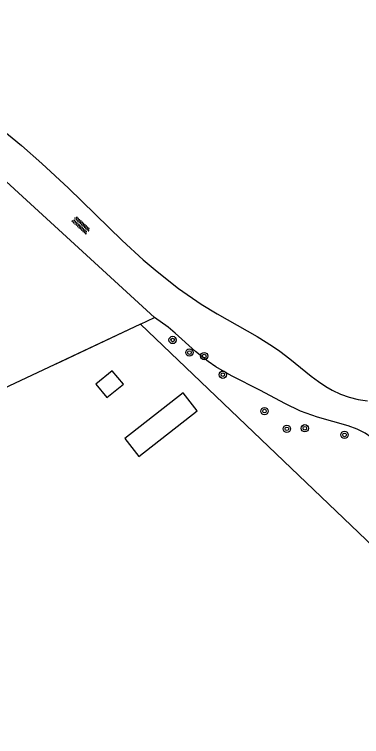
# Model space of a CAD drawing. Extents: x 124000 to 129000, y 395500 to 397503.
# Drawn here: x 127713.9 to 127752, y 396762.3 to 396841.5 of the extents above; entities that cross this region are included whole.
import ezdxf

# ---------------------------------------------------------------- set-up
doc = ezdxf.new("R2010")
doc.units = 0
for name, color, linetype in [('gg-afsc-draadraster', 7, 'Continuous'), ('gg-afsc-lijn draadraster', 7, 'Continuous'), ('gg-bbg-bijgebouw', 7, 'Continuous'), ('gg-bbg-overig bouwwerk', 7, 'Continuous'), ('gg-knt-onverhard', 7, 'Continuous'), ('gt-grn-groengrens', 7, 'Continuous'), ('gt-grn-vlakafsluiter', 7, 'Continuous'), ('gt-symb-boom', 7, 'Continuous'), ('gt-symb-overige verharding', 7, 'Continuous')]:
    doc.layers.add(name, color=color, linetype=linetype)

# ---------------------------------------------------------------- blocks, each defined once
blk = doc.blocks.new('gt0-BOOM')
at = {"layer": 'gt-symb-boom'}
for radius in [0.4, 0.2]:
    blk.add_circle((0, 0), radius, dxfattribs=at)
blk = doc.blocks.new('gt0-OVH')
at = {"layer": 'gt-symb-overige verharding'}
for points in [[(-0.972, 0.298), (-0.967, 0.308), (-0.965, 0.319), (-0.966, 0.33), (-0.971, 0.34), (-0.978, 0.348), (-0.988, 0.353), (-0.999, 0.355), (-1.01, 0.354), (-1.02, 0.349), (-1.028, 0.342), (-1.033, 0.332), (-1.035, 0.321), (-1.034, 0.31), (-1.029, 0.3), (-1.022, 0.292), (-1.012, 0.287), (-1.001, 0.285), (-0.99, 0.286), (-0.98, 0.291)], [(-0.872, 0.106), (-0.867, 0.116), (-0.865, 0.126), (-0.866, 0.137), (-0.871, 0.147), (-0.878, 0.156), (-0.888, 0.161), (-0.899, 0.163), (-0.91, 0.162), (-0.92, 0.157), (-0.928, 0.15), (-0.933, 0.14), (-0.935, 0.129), (-0.934, 0.118), (-0.929, 0.108), (-0.922, 0.1), (-0.912, 0.095), (-0.901, 0.092), (-0.89, 0.094), (-0.88, 0.098)], [(-0.772, 0.298), (-0.767, 0.308), (-0.765, 0.319), (-0.766, 0.33), (-0.771, 0.34), (-0.778, 0.348), (-0.788, 0.353), (-0.799, 0.355), (-0.81, 0.354), (-0.82, 0.349), (-0.828, 0.342), (-0.833, 0.332), (-0.835, 0.321), (-0.834, 0.31), (-0.829, 0.3), (-0.822, 0.292), (-0.812, 0.287), (-0.801, 0.285), (-0.79, 0.286), (-0.78, 0.291)], [(-0.672, 0.106), (-0.667, 0.116), (-0.665, 0.126), (-0.666, 0.137), (-0.671, 0.147), (-0.678, 0.156), (-0.688, 0.161), (-0.699, 0.163), (-0.71, 0.162), (-0.72, 0.157), (-0.728, 0.15), (-0.733, 0.14), (-0.735, 0.129), (-0.734, 0.118), (-0.729, 0.108), (-0.722, 0.1), (-0.712, 0.095), (-0.701, 0.092), (-0.69, 0.094), (-0.68, 0.098)], [(-0.572, 0.298), (-0.567, 0.308), (-0.565, 0.319), (-0.566, 0.33), (-0.571, 0.34), (-0.578, 0.348), (-0.588, 0.353), (-0.599, 0.355), (-0.61, 0.354), (-0.62, 0.349), (-0.628, 0.342), (-0.633, 0.332), (-0.635, 0.321), (-0.634, 0.31), (-0.629, 0.3), (-0.622, 0.292), (-0.612, 0.287), (-0.601, 0.285), (-0.59, 0.286), (-0.58, 0.291)], [(-0.472, 0.106), (-0.467, 0.116), (-0.465, 0.126), (-0.466, 0.137), (-0.471, 0.147), (-0.478, 0.156), (-0.488, 0.161), (-0.499, 0.163), (-0.51, 0.162), (-0.52, 0.157), (-0.528, 0.15), (-0.533, 0.14), (-0.535, 0.129), (-0.534, 0.118), (-0.529, 0.108), (-0.522, 0.1), (-0.512, 0.095), (-0.501, 0.092), (-0.49, 0.094), (-0.48, 0.098)], [(-0.372, 0.298), (-0.367, 0.308), (-0.365, 0.319), (-0.366, 0.33), (-0.371, 0.34), (-0.378, 0.348), (-0.388, 0.353), (-0.399, 0.355), (-0.41, 0.354), (-0.42, 0.349), (-0.428, 0.342), (-0.433, 0.332), (-0.435, 0.321), (-0.434, 0.31), (-0.429, 0.3), (-0.422, 0.292), (-0.412, 0.287), (-0.401, 0.285), (-0.39, 0.286), (-0.38, 0.291)], [(-0.272, 0.106), (-0.267, 0.116), (-0.265, 0.126), (-0.266, 0.137), (-0.271, 0.147), (-0.278, 0.156), (-0.288, 0.161), (-0.299, 0.163), (-0.31, 0.162), (-0.32, 0.157), (-0.328, 0.15), (-0.333, 0.14), (-0.335, 0.129), (-0.334, 0.118), (-0.329, 0.108), (-0.322, 0.1), (-0.312, 0.095), (-0.301, 0.092), (-0.29, 0.094), (-0.28, 0.098)], [(-0.172, 0.298), (-0.167, 0.308), (-0.165, 0.319), (-0.166, 0.33), (-0.171, 0.34), (-0.178, 0.348), (-0.188, 0.353), (-0.199, 0.355), (-0.21, 0.354), (-0.22, 0.349), (-0.228, 0.342), (-0.233, 0.332), (-0.235, 0.321), (-0.234, 0.31), (-0.229, 0.3), (-0.222, 0.292), (-0.212, 0.287), (-0.201, 0.285), (-0.19, 0.286), (-0.18, 0.291)], [(-0.072, 0.106), (-0.067, 0.116), (-0.065, 0.126), (-0.066, 0.137), (-0.071, 0.147), (-0.078, 0.156), (-0.088, 0.161), (-0.099, 0.163), (-0.11, 0.162), (-0.12, 0.157), (-0.128, 0.15), (-0.133, 0.14), (-0.135, 0.129), (-0.134, 0.118), (-0.129, 0.108), (-0.122, 0.1), (-0.112, 0.095), (-0.101, 0.092), (-0.09, 0.094), (-0.08, 0.098)], [(0.028, 0.298), (0.033, 0.308), (0.035, 0.319), (0.034, 0.33), (0.029, 0.34), (0.022, 0.348), (0.012, 0.353), (0.001, 0.355), (-0.01, 0.354), (-0.02, 0.349), (-0.028, 0.342), (-0.033, 0.332), (-0.035, 0.321), (-0.034, 0.31), (-0.029, 0.3), (-0.022, 0.292), (-0.012, 0.287), (-0.001, 0.285), (0.01, 0.286), (0.02, 0.291)], [(0.128, 0.106), (0.133, 0.116), (0.135, 0.126), (0.134, 0.137), (0.129, 0.147), (0.122, 0.156), (0.112, 0.161), (0.101, 0.163), (0.09, 0.162), (0.08, 0.157), (0.072, 0.15), (0.067, 0.14), (0.065, 0.129), (0.066, 0.118), (0.071, 0.108), (0.078, 0.1), (0.088, 0.095), (0.099, 0.092), (0.11, 0.094), (0.12, 0.098)], [(0.228, 0.298), (0.233, 0.308), (0.235, 0.319), (0.234, 0.33), (0.229, 0.34), (0.222, 0.348), (0.212, 0.353), (0.201, 0.355), (0.19, 0.354), (0.18, 0.349), (0.172, 0.342), (0.167, 0.332), (0.165, 0.321), (0.166, 0.31), (0.171, 0.3), (0.178, 0.292), (0.188, 0.287), (0.199, 0.285), (0.21, 0.286), (0.22, 0.291)], [(0.328, 0.106), (0.333, 0.116), (0.335, 0.126), (0.334, 0.137), (0.329, 0.147), (0.322, 0.156), (0.312, 0.161), (0.301, 0.163), (0.29, 0.162), (0.28, 0.157), (0.272, 0.15), (0.267, 0.14), (0.265, 0.129), (0.266, 0.118), (0.271, 0.108), (0.278, 0.1), (0.288, 0.095), (0.299, 0.092), (0.31, 0.094), (0.32, 0.098)], [(0.428, 0.298), (0.433, 0.308), (0.435, 0.319), (0.434, 0.33), (0.429, 0.34), (0.422, 0.348), (0.412, 0.353), (0.401, 0.355), (0.39, 0.354), (0.38, 0.349), (0.372, 0.342), (0.367, 0.332), (0.365, 0.321), (0.366, 0.31), (0.371, 0.3), (0.378, 0.292), (0.388, 0.287), (0.399, 0.285), (0.41, 0.286), (0.42, 0.291)], [(0.528, 0.106), (0.533, 0.116), (0.535, 0.126), (0.534, 0.137), (0.529, 0.147), (0.522, 0.156), (0.512, 0.161), (0.501, 0.163), (0.49, 0.162), (0.48, 0.157), (0.472, 0.15), (0.467, 0.14), (0.465, 0.129), (0.466, 0.118), (0.471, 0.108), (0.478, 0.1), (0.488, 0.095), (0.499, 0.092), (0.51, 0.094), (0.52, 0.098)], [(0.628, 0.298), (0.633, 0.308), (0.635, 0.319), (0.634, 0.33), (0.629, 0.34), (0.622, 0.348), (0.612, 0.353), (0.601, 0.355), (0.59, 0.354), (0.58, 0.349), (0.572, 0.342), (0.567, 0.332), (0.565, 0.321), (0.566, 0.31), (0.571, 0.3), (0.578, 0.292), (0.588, 0.287), (0.599, 0.285), (0.61, 0.286), (0.62, 0.291)], [(0.728, 0.106), (0.733, 0.116), (0.735, 0.126), (0.734, 0.137), (0.729, 0.147), (0.722, 0.156), (0.712, 0.161), (0.701, 0.163), (0.69, 0.162), (0.68, 0.157), (0.672, 0.15), (0.667, 0.14), (0.665, 0.129), (0.666, 0.118), (0.671, 0.108), (0.678, 0.1), (0.688, 0.095), (0.699, 0.092), (0.71, 0.094), (0.72, 0.098)], [(0.828, 0.298), (0.833, 0.308), (0.835, 0.319), (0.834, 0.33), (0.829, 0.34), (0.822, 0.348), (0.812, 0.353), (0.801, 0.355), (0.79, 0.354), (0.78, 0.349), (0.772, 0.342), (0.767, 0.332), (0.765, 0.321), (0.766, 0.31), (0.771, 0.3), (0.778, 0.292), (0.788, 0.287), (0.799, 0.285), (0.81, 0.286), (0.82, 0.291)], [(0.928, 0.106), (0.933, 0.116), (0.935, 0.126), (0.934, 0.137), (0.929, 0.147), (0.922, 0.156), (0.912, 0.161), (0.901, 0.163), (0.89, 0.162), (0.88, 0.157), (0.872, 0.15), (0.867, 0.14), (0.865, 0.129), (0.866, 0.118), (0.871, 0.108), (0.878, 0.1), (0.888, 0.095), (0.899, 0.092), (0.91, 0.094), (0.92, 0.098)], [(1.028, 0.298), (1.033, 0.308), (1.035, 0.319), (1.034, 0.33), (1.029, 0.34), (1.022, 0.348), (1.012, 0.353), (1.001, 0.355), (0.99, 0.354), (0.98, 0.349), (0.972, 0.342), (0.967, 0.332), (0.965, 0.321), (0.966, 0.31), (0.971, 0.3), (0.978, 0.292), (0.988, 0.287), (0.999, 0.285), (1.01, 0.286), (1.02, 0.291)], [(-0.972, -0.142), (-0.967, -0.132), (-0.965, -0.121), (-0.966, -0.11), (-0.971, -0.1), (-0.978, -0.092), (-0.988, -0.087), (-0.999, -0.085), (-1.01, -0.086), (-1.02, -0.091), (-1.028, -0.098), (-1.033, -0.108), (-1.035, -0.119), (-1.034, -0.13), (-1.029, -0.14), (-1.022, -0.148), (-1.012, -0.153), (-1.001, -0.155), (-0.99, -0.154), (-0.98, -0.149)], [(-0.872, -0.334), (-0.867, -0.324), (-0.865, -0.314), (-0.866, -0.303), (-0.871, -0.293), (-0.878, -0.284), (-0.888, -0.279), (-0.899, -0.277), (-0.91, -0.278), (-0.92, -0.283), (-0.928, -0.29), (-0.933, -0.3), (-0.935, -0.311), (-0.934, -0.322), (-0.929, -0.332), (-0.922, -0.34), (-0.912, -0.345), (-0.901, -0.348), (-0.89, -0.346), (-0.88, -0.342)], [(-0.772, -0.142), (-0.767, -0.132), (-0.765, -0.121), (-0.766, -0.11), (-0.771, -0.1), (-0.778, -0.092), (-0.788, -0.087), (-0.799, -0.085), (-0.81, -0.086), (-0.82, -0.091), (-0.828, -0.098), (-0.833, -0.108), (-0.835, -0.119), (-0.834, -0.13), (-0.829, -0.14), (-0.822, -0.148), (-0.812, -0.153), (-0.801, -0.155), (-0.79, -0.154), (-0.78, -0.149)], [(-0.672, -0.334), (-0.667, -0.324), (-0.665, -0.314), (-0.666, -0.303), (-0.671, -0.293), (-0.678, -0.284), (-0.688, -0.279), (-0.699, -0.277), (-0.71, -0.278), (-0.72, -0.283), (-0.728, -0.29), (-0.733, -0.3), (-0.735, -0.311), (-0.734, -0.322), (-0.729, -0.332), (-0.722, -0.34), (-0.712, -0.345), (-0.701, -0.348), (-0.69, -0.346), (-0.68, -0.342)], [(-0.572, -0.142), (-0.567, -0.132), (-0.565, -0.121), (-0.566, -0.11), (-0.571, -0.1), (-0.578, -0.092), (-0.588, -0.087), (-0.599, -0.085), (-0.61, -0.086), (-0.62, -0.091), (-0.628, -0.098), (-0.633, -0.108), (-0.635, -0.119), (-0.634, -0.13), (-0.629, -0.14), (-0.622, -0.148), (-0.612, -0.153), (-0.601, -0.155), (-0.59, -0.154), (-0.58, -0.149)], [(-0.472, -0.334), (-0.467, -0.324), (-0.465, -0.314), (-0.466, -0.303), (-0.471, -0.293), (-0.478, -0.284), (-0.488, -0.279), (-0.499, -0.277), (-0.51, -0.278), (-0.52, -0.283), (-0.528, -0.29), (-0.533, -0.3), (-0.535, -0.311), (-0.534, -0.322), (-0.529, -0.332), (-0.522, -0.34), (-0.512, -0.345), (-0.501, -0.348), (-0.49, -0.346), (-0.48, -0.342)], [(-0.372, -0.142), (-0.367, -0.132), (-0.365, -0.121), (-0.366, -0.11), (-0.371, -0.1), (-0.378, -0.092), (-0.388, -0.087), (-0.399, -0.085), (-0.41, -0.086), (-0.42, -0.091), (-0.428, -0.098), (-0.433, -0.108), (-0.435, -0.119), (-0.434, -0.13), (-0.429, -0.14), (-0.422, -0.148), (-0.412, -0.153), (-0.401, -0.155), (-0.39, -0.154), (-0.38, -0.149)], [(-0.272, -0.334), (-0.267, -0.324), (-0.265, -0.314), (-0.266, -0.303), (-0.271, -0.293), (-0.278, -0.284), (-0.288, -0.279), (-0.299, -0.277), (-0.31, -0.278), (-0.32, -0.283), (-0.328, -0.29), (-0.333, -0.3), (-0.335, -0.311), (-0.334, -0.322), (-0.329, -0.332), (-0.322, -0.34), (-0.312, -0.345), (-0.301, -0.348), (-0.29, -0.346), (-0.28, -0.342)], [(-0.172, -0.142), (-0.167, -0.132), (-0.165, -0.121), (-0.166, -0.11), (-0.171, -0.1), (-0.178, -0.092), (-0.188, -0.087), (-0.199, -0.085), (-0.21, -0.086), (-0.22, -0.091), (-0.228, -0.098), (-0.233, -0.108), (-0.235, -0.119), (-0.234, -0.13), (-0.229, -0.14), (-0.222, -0.148), (-0.212, -0.153), (-0.201, -0.155), (-0.19, -0.154), (-0.18, -0.149)], [(-0.072, -0.334), (-0.067, -0.324), (-0.065, -0.314), (-0.066, -0.303), (-0.071, -0.293), (-0.078, -0.284), (-0.088, -0.279), (-0.099, -0.277), (-0.11, -0.278), (-0.12, -0.283), (-0.128, -0.29), (-0.133, -0.3), (-0.135, -0.311), (-0.134, -0.322), (-0.129, -0.332), (-0.122, -0.34), (-0.112, -0.345), (-0.101, -0.348), (-0.09, -0.346), (-0.08, -0.342)], [(0.028, -0.142), (0.033, -0.132), (0.035, -0.121), (0.034, -0.11), (0.029, -0.1), (0.022, -0.092), (0.012, -0.087), (0.001, -0.085), (-0.01, -0.086), (-0.02, -0.091), (-0.028, -0.098), (-0.033, -0.108), (-0.035, -0.119), (-0.034, -0.13), (-0.029, -0.14), (-0.022, -0.148), (-0.012, -0.153), (-0.001, -0.155), (0.01, -0.154), (0.02, -0.149)], [(0.128, -0.334), (0.133, -0.324), (0.135, -0.314), (0.134, -0.303), (0.129, -0.293), (0.122, -0.284), (0.112, -0.279), (0.101, -0.277), (0.09, -0.278), (0.08, -0.283), (0.072, -0.29), (0.067, -0.3), (0.065, -0.311), (0.066, -0.322), (0.071, -0.332), (0.078, -0.34), (0.088, -0.345), (0.099, -0.348), (0.11, -0.346), (0.12, -0.342)], [(0.228, -0.142), (0.233, -0.132), (0.235, -0.121), (0.234, -0.11), (0.229, -0.1), (0.222, -0.092), (0.212, -0.087), (0.201, -0.085), (0.19, -0.086), (0.18, -0.091), (0.172, -0.098), (0.167, -0.108), (0.165, -0.119), (0.166, -0.13), (0.171, -0.14), (0.178, -0.148), (0.188, -0.153), (0.199, -0.155), (0.21, -0.154), (0.22, -0.149)], [(0.328, -0.334), (0.333, -0.324), (0.335, -0.314), (0.334, -0.303), (0.329, -0.293), (0.322, -0.284), (0.312, -0.279), (0.301, -0.277), (0.29, -0.278), (0.28, -0.283), (0.272, -0.29), (0.267, -0.3), (0.265, -0.311), (0.266, -0.322), (0.271, -0.332), (0.278, -0.34), (0.288, -0.345), (0.299, -0.348), (0.31, -0.346), (0.32, -0.342)], [(0.428, -0.142), (0.433, -0.132), (0.435, -0.121), (0.434, -0.11), (0.429, -0.1), (0.422, -0.092), (0.412, -0.087), (0.401, -0.085), (0.39, -0.086), (0.38, -0.091), (0.372, -0.098), (0.367, -0.108), (0.365, -0.119), (0.366, -0.13), (0.371, -0.14), (0.378, -0.148), (0.388, -0.153), (0.399, -0.155), (0.41, -0.154), (0.42, -0.149)], [(0.528, -0.334), (0.533, -0.324), (0.535, -0.314), (0.534, -0.303), (0.529, -0.293), (0.522, -0.284), (0.512, -0.279), (0.501, -0.277), (0.49, -0.278), (0.48, -0.283), (0.472, -0.29), (0.467, -0.3), (0.465, -0.311), (0.466, -0.322), (0.471, -0.332), (0.478, -0.34), (0.488, -0.345), (0.499, -0.348), (0.51, -0.346), (0.52, -0.342)], [(0.628, -0.142), (0.633, -0.132), (0.635, -0.121), (0.634, -0.11), (0.629, -0.1), (0.622, -0.092), (0.612, -0.087), (0.601, -0.085), (0.59, -0.086), (0.58, -0.091), (0.572, -0.098), (0.567, -0.108), (0.565, -0.119), (0.566, -0.13), (0.571, -0.14), (0.578, -0.148), (0.588, -0.153), (0.599, -0.155), (0.61, -0.154), (0.62, -0.149)], [(0.728, -0.334), (0.733, -0.324), (0.735, -0.314), (0.734, -0.303), (0.729, -0.293), (0.722, -0.284), (0.712, -0.279), (0.701, -0.277), (0.69, -0.278), (0.68, -0.283), (0.672, -0.29), (0.667, -0.3), (0.665, -0.311), (0.666, -0.322), (0.671, -0.332), (0.678, -0.34), (0.688, -0.345), (0.699, -0.348), (0.71, -0.346), (0.72, -0.342)], [(0.828, -0.142), (0.833, -0.132), (0.835, -0.121), (0.834, -0.11), (0.829, -0.1), (0.822, -0.092), (0.812, -0.087), (0.801, -0.085), (0.79, -0.086), (0.78, -0.091), (0.772, -0.098), (0.767, -0.108), (0.765, -0.119), (0.766, -0.13), (0.771, -0.14), (0.778, -0.148), (0.788, -0.153), (0.799, -0.155), (0.81, -0.154), (0.82, -0.149)], [(0.928, -0.334), (0.933, -0.324), (0.935, -0.314), (0.934, -0.303), (0.929, -0.293), (0.922, -0.284), (0.912, -0.279), (0.901, -0.277), (0.89, -0.278), (0.88, -0.283), (0.872, -0.29), (0.867, -0.3), (0.865, -0.311), (0.866, -0.322), (0.871, -0.332), (0.878, -0.34), (0.888, -0.345), (0.899, -0.348), (0.91, -0.346), (0.92, -0.342)], [(1.028, -0.142), (1.033, -0.132), (1.035, -0.121), (1.034, -0.11), (1.029, -0.1), (1.022, -0.092), (1.012, -0.087), (1.001, -0.085), (0.99, -0.086), (0.98, -0.091), (0.972, -0.098), (0.967, -0.108), (0.965, -0.119), (0.966, -0.13), (0.971, -0.14), (0.978, -0.148), (0.988, -0.153), (0.999, -0.155), (1.01, -0.154), (1.02, -0.149)]]:
    blk.add_lwpolyline(points, close=True, dxfattribs=at)

msp = doc.modelspace()

# ---------------------------------------------------------------- linework, layer by layer
at = {"layer": 'gg-afsc-draadraster'}
msp.add_lwpolyline([(127780.973, 396762.321), (127775.975, 396764.435), (127771.4, 396765.789), (127745.876, 396790.153), (127727.734, 396807.532)], dxfattribs=at)
at = {"layer": 'gg-afsc-lijn draadraster'}
msp.add_line((127727.734, 396807.532), (127718.436, 396803.152), dxfattribs=at)
msp.add_lwpolyline([(127780.973, 396762.321), (127775.975, 396764.435), (127771.4, 396765.789), (127745.876, 396790.153), (127727.734, 396807.532)], dxfattribs=at)
at = {"layer": 'gg-bbg-bijgebouw'}
msp.add_lwpolyline([(127722.816, 396800.955), (127724.018, 396799.471), (127725.856, 396800.96), (127724.602, 396802.401), (127722.816, 396800.955)], dxfattribs=at)
at = {"layer": 'gg-bbg-overig bouwwerk'}
msp.add_lwpolyline([(127725.984, 396795), (127727.517, 396793.025), (127733.936, 396798.008), (127732.403, 396799.983), (127725.984, 396795)], dxfattribs=at)
at = {"layer": 'gg-knt-onverhard'}
for points in [[(127729.234, 396808.235), (127698.479, 396836.409), (127673.124, 396824.705), (127660.965, 396841.469)], [(127711.544, 396829.633), (127714.661, 396827.098), (127716.912, 396825.126), (127719.828, 396822.41), (127725.709, 396816.685), (127728.009, 396814.579), (127729.534, 396813.28), (127731.901, 396811.429), (127734.372, 396809.724), (127736.139, 396808.648), (127740.499, 396806.186), (127742.193, 396805.127), (127743.013, 396804.556), (127744.09, 396803.728), (127746.423, 396801.82), (127747.224, 396801.223), (127748.056, 396800.673), (127748.75, 396800.279), (127749.661, 396799.857), (127750.612, 396799.517), (127751.594, 396799.264), (127752.598, 396799.102)], [(127754.251, 396793.647), (127753.675, 396794.46), (127752.995, 396795.153), (127752.366, 396795.591), (127751.471, 396796.026), (127750.507, 396796.366), (127747.144, 396797.336), (127745.281, 396798.003), (127743.547, 396798.829), (127740.892, 396800.258), (127737.691, 396801.868), (127735.961, 396802.857), (127735.141, 396803.416), (127733.765, 396804.542), (127731.527, 396806.553), (127730.748, 396807.181), (127729.234, 396808.235)]]:
    msp.add_lwpolyline(points, dxfattribs=at)
at = {"layer": 'gt-grn-groengrens'}
msp.add_line((127727.734, 396807.532), (127729.234, 396808.235), dxfattribs=at)
at = {"layer": 'gt-grn-vlakafsluiter'}
msp.add_line((127727.734, 396807.532), (127665.146, 396778.049), dxfattribs=at)

# ---------------------------------------------------------------- block references
at = {"layer": 'gt-symb-boom'}
for p in [(127731.24, 396805.789), (127733.079, 396804.412), (127734.706, 396804.024), (127736.745, 396801.984), (127741.315, 396797.988), (127743.768, 396796.05), (127745.739, 396796.109), (127750.096, 396795.387)]:
    msp.add_blockref('gt0-BOOM', p, dxfattribs=at)
at = {"layer": 'gt-symb-overige verharding', "rotation": 137.5528981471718}
msp.add_blockref('gt0-OVH', (127721.19, 396818.366), dxfattribs=at)

doc.saveas('drawing.dxf')
